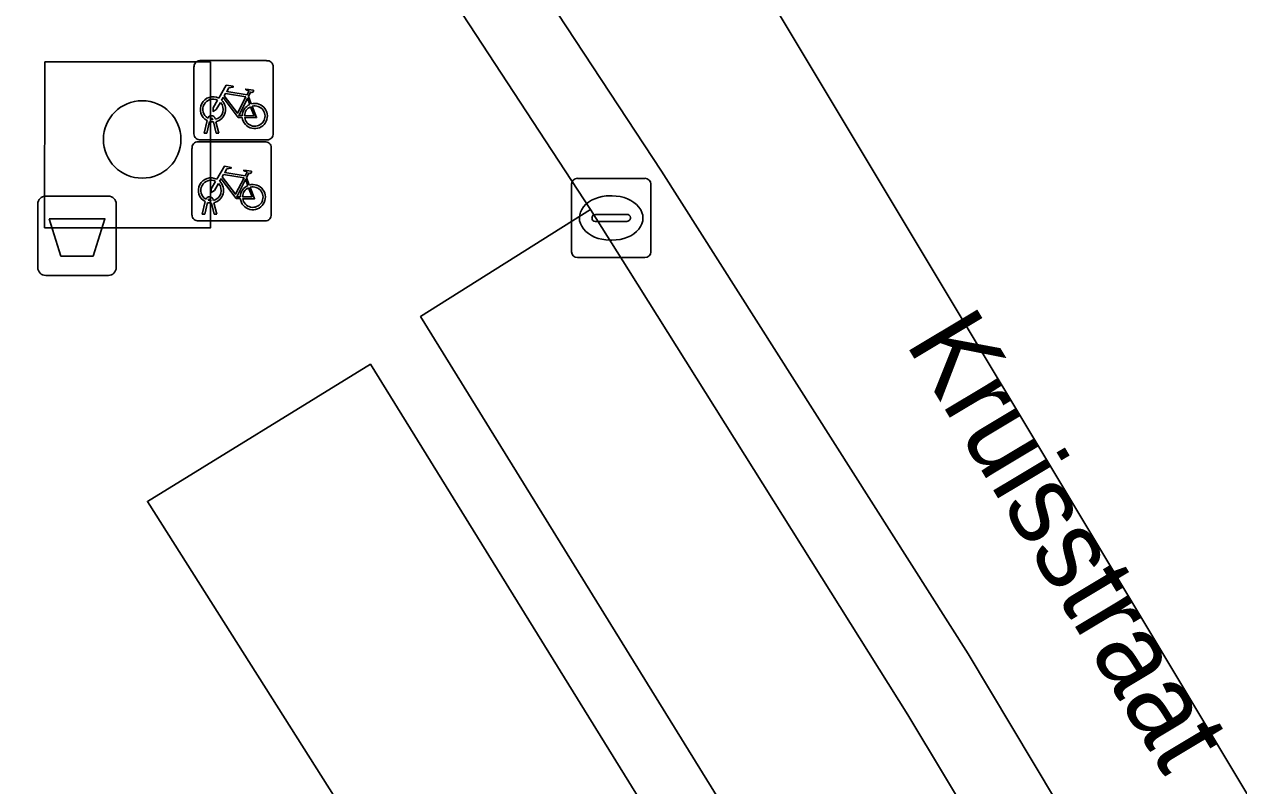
# Model space of a CAD drawing. Extents: x 160377 to 161131, y 383938 to 384853.
# Drawn here: x 161075.69 to 161091.01, y 384397.03 to 384406.63 of the extents above; entities that cross this region are included whole.
import ezdxf

# ---------------------------------------------------------------- set-up
doc = ezdxf.new("R2010")
doc.units = 0
for name, color, linetype in [('IMGEO_Afvalbak', 7, 'Continuous'), ('IMGEO_Boom', 7, 'Continuous'), ('IMGEO_Fietsenrek', 7, 'Continuous'), ('IMGEO_Fietspad_gesloten', 7, 'Continuous'), ('IMGEO_Fietspad_open', 7, 'Continuous'), ('IMGEO_Groenvoorziening', 7, 'Continuous'), ('IMGEO_Kolk', 7, 'Continuous'), ('IMGEO_Openbare_ruimte_label', 7, 'Continuous'), ('IMGEO_Parkeervlak_open', 7, 'Continuous'), ('IMGEO_Voetpad_open', 7, 'Continuous')]:
    doc.layers.add(name, color=color, linetype=linetype)

msp = doc.modelspace()

# ---------------------------------------------------------------- linework, layer by layer
at = {"layer": 'IMGEO_Afvalbak'}
for p, q in [((161075.864, 384403.567), (161075.864, 384404.367)), ((161075.864, 384404.367), (161075.864, 384403.567)), ((161075.964, 384404.467), (161076.754, 384404.467)), ((161076.754, 384404.467), (161075.964, 384404.467)), ((161076.854, 384404.367), (161076.854, 384403.567)), ((161076.854, 384403.567), (161076.854, 384404.367)), ((161076.754, 384403.467), (161075.964, 384403.467)), ((161075.964, 384403.467), (161076.754, 384403.467))]:
    msp.add_line(p, q, dxfattribs=at)
msp.add_lwpolyline([(161076.007, 384404.181), (161076.711, 384404.181), (161076.562, 384403.711), (161076.156, 384403.711), (161076.007, 384404.181)], dxfattribs=at)
for centre, start, end in [((161075.964, 384404.367), 90, 180), ((161075.964, 384404.367), 90, 180), ((161076.754, 384404.367), 0, 90), ((161076.754, 384404.367), 360, 90), ((161075.964, 384403.567), 180, 270), ((161075.964, 384403.567), 180, 270), ((161076.754, 384403.567), 270, 0), ((161076.754, 384403.567), 270, 0)]:
    msp.add_arc(centre, 0.1, start, end, dxfattribs=at)
at = {"layer": 'IMGEO_Boom'}
msp.add_circle((161077.181, 384405.182), 0.489, dxfattribs=at)
at = {"layer": 'IMGEO_Fietsenrek'}
for p, q in [((161077.909, 384406.176), (161078.75, 384406.176)), ((161078.75, 384406.176), (161077.909, 384406.176)), ((161077.834, 384405.251), (161077.834, 384406.092)), ((161077.834, 384406.092), (161077.834, 384405.251)), ((161078.834, 384406.101), (161078.834, 384405.26)), ((161078.834, 384405.26), (161078.834, 384406.101)), ((161078.521, 384405.725), (161078.557, 384405.63)), ((161077.961, 384405.26), (161078, 384405.42)), ((161078.03, 384405.408), (161077.995, 384405.26)), ((161078.072, 384405.432), (161078.071, 384405.436)), ((161078.113, 384405.26), (161078.079, 384405.402)), ((161078.103, 384405.443), (161078.104, 384405.436)), ((161078.111, 384405.406), (161078.146, 384405.26)), ((161077.995, 384405.26), (161077.961, 384405.26)), ((161078.146, 384405.26), (161078.113, 384405.26)), ((161077.884, 384405.153), (161078.725, 384405.153)), ((161078.725, 384405.153), (161077.884, 384405.153)), ((161078.759, 384405.176), (161077.918, 384405.176)), ((161077.918, 384405.176), (161078.759, 384405.176)), ((161077.809, 384404.228), (161077.809, 384405.069)), ((161077.809, 384405.069), (161077.809, 384404.228)), ((161078.809, 384405.078), (161078.809, 384404.237)), ((161078.809, 384404.237), (161078.809, 384405.078)), ((161078.496, 384404.702), (161078.532, 384404.607)), ((161077.936, 384404.237), (161077.975, 384404.397)), ((161078.005, 384404.385), (161077.97, 384404.237)), ((161078.047, 384404.409), (161078.046, 384404.413)), ((161078.088, 384404.237), (161078.054, 384404.379)), ((161078.078, 384404.42), (161078.079, 384404.413)), ((161078.086, 384404.383), (161078.121, 384404.237)), ((161077.97, 384404.237), (161077.936, 384404.237)), ((161078.121, 384404.237), (161078.088, 384404.237)), ((161078.734, 384404.153), (161077.893, 384404.153)), ((161077.893, 384404.153), (161078.734, 384404.153))]:
    msp.add_line(p, q, dxfattribs=at)
for points in [[(161078.147, 384405.702), (161078.242, 384405.866), (161078.328, 384405.852), (161078.33, 384405.843), (161078.274, 384405.832), (161078.247, 384405.787), (161078.503, 384405.746)], [(161078.443, 384405.458), (161078.393, 384405.458), (161078.202, 384405.709), (161078.183, 384405.677)], [(161078.49, 384405.721), (161078.233, 384405.762), (161078.216, 384405.733), (161078.383, 384405.513), (161078.49, 384405.721)], [(161078.503, 384405.746), (161078.528, 384405.795), (161078.522, 384405.799), (161078.499, 384405.803), (161078.487, 384405.81), (161078.486, 384405.813), (161078.488, 384405.818), (161078.583, 384405.803), (161078.585, 384405.793), (161078.575, 384405.78), (161078.563, 384405.774), (161078.549, 384405.78), (161078.521, 384405.725)], [(161078.168, 384405.65), (161078.116, 384405.56), (161078.076, 384405.535), (161078.077, 384405.582), (161078.132, 384405.676)], [(161078.538, 384405.623), (161078.508, 384405.7), (161078.399, 384405.482), (161078.442, 384405.482)], [(161078.472, 384405.482), (161078.592, 384405.481), (161078.548, 384405.595)], [(161078.568, 384405.602), (161078.623, 384405.457), (161078.473, 384405.457)], [(161078.122, 384404.679), (161078.217, 384404.843), (161078.303, 384404.829), (161078.305, 384404.82), (161078.249, 384404.809), (161078.222, 384404.764), (161078.478, 384404.723)], [(161078.478, 384404.723), (161078.503, 384404.772), (161078.497, 384404.776), (161078.474, 384404.78), (161078.462, 384404.787), (161078.461, 384404.79), (161078.463, 384404.795), (161078.558, 384404.78), (161078.56, 384404.77), (161078.55, 384404.757), (161078.538, 384404.751), (161078.524, 384404.757), (161078.496, 384404.702)], [(161078.143, 384404.627), (161078.091, 384404.537), (161078.051, 384404.512), (161078.052, 384404.559), (161078.107, 384404.653)], [(161078.418, 384404.435), (161078.368, 384404.435), (161078.177, 384404.686), (161078.158, 384404.654)], [(161078.465, 384404.698), (161078.208, 384404.739), (161078.191, 384404.71), (161078.358, 384404.49), (161078.465, 384404.698)], [(161078.513, 384404.6), (161078.483, 384404.677), (161078.374, 384404.459), (161078.417, 384404.459)], [(161078.447, 384404.459), (161078.567, 384404.458), (161078.523, 384404.572)], [(161078.543, 384404.579), (161078.598, 384404.434), (161078.448, 384404.434)]]:
    msp.add_lwpolyline(points, dxfattribs=at)
for centre, radius, start, end in [((161077.912, 384406.098), 0.0779, 92.4484, 184.2845), ((161077.912, 384406.098), 0.0779, 92.4484, 184.2845), ((161078.756, 384406.098), 0.0779, 2.4484, 94.2845), ((161078.756, 384406.098), 0.0779, 2.4484, 94.2845), ((161078.074, 384405.561), 0.159, 62.6766, 242.1369), ((161078.074, 384405.561), 0.129, 63.3192, 238.903), ((161078.074, 384405.561), 0.129, 283.6043, 43.4302), ((161078.074, 384405.561), 0.159, 283.5766, 46.6042), ((161078.601, 384405.477), 0.159, 113.3408, 178.3217), ((161078.601, 384405.477), 0.159, 187.0065, 105.7708), ((161078.601, 384405.477), 0.129, 113.923, 177.9556), ((161078.601, 384405.477), 0.129, 188.6715, 104.5883), ((161078.054, 384405.432), 0.0499, 12.8025, 158.6934), ((161078.074, 384405.561), 0.159, 253.9967, 271.7867), ((161078.054, 384405.432), 0.0174, 12.8025, 163.4502), ((161078.074, 384405.561), 0.129, 253.415, 269.0204), ((161077.912, 384405.254), 0.0779, 182.4484, 274.2845), ((161077.912, 384405.254), 0.0779, 182.4484, 274.2845), ((161078.756, 384405.254), 0.0779, 272.4484, 4.2845), ((161078.756, 384405.254), 0.0779, 272.4484, 4.2845), ((161077.887, 384405.075), 0.0779, 92.4484, 184.2845), ((161077.887, 384405.075), 0.0779, 92.4484, 184.2845), ((161078.731, 384405.075), 0.0779, 2.4484, 94.2845), ((161078.731, 384405.075), 0.0779, 2.4484, 94.2845), ((161078.049, 384404.538), 0.159, 62.6766, 242.1369), ((161078.049, 384404.538), 0.129, 63.3192, 238.903), ((161078.049, 384404.538), 0.159, 283.5766, 46.6042), ((161078.049, 384404.538), 0.129, 283.6043, 43.4302), ((161078.576, 384404.454), 0.159, 113.3408, 178.3217), ((161078.576, 384404.454), 0.159, 187.0065, 105.7708), ((161078.576, 384404.454), 0.129, 113.923, 177.9556), ((161078.576, 384404.454), 0.129, 188.6715, 104.5883), ((161078.029, 384404.409), 0.0499, 12.8025, 158.6934), ((161078.049, 384404.538), 0.159, 253.9967, 271.7867), ((161078.029, 384404.409), 0.0174, 12.8025, 163.4502), ((161078.049, 384404.538), 0.129, 253.415, 269.0204), ((161077.887, 384404.231), 0.0779, 182.4484, 274.2845), ((161077.887, 384404.231), 0.0779, 182.4484, 274.2845), ((161078.731, 384404.231), 0.0779, 272.4484, 4.2845), ((161078.731, 384404.231), 0.0779, 272.4484, 4.2845)]:
    msp.add_arc(centre, radius, start, end, dxfattribs=at)
at = {"layer": 'IMGEO_Fietspad_gesloten'}
for points in [[(161110.674, 384361.063), (161105.789, 384372.466), (161082.105, 384411.951), (161063.662, 384442.699), (161061.242, 384441.244), (161062.207, 384439.614), (161066.47, 384432.416), (161070.931, 384424.974)], [(161079.487, 384411.231), (161083.732, 384404.781), (161087.596, 384398.692), (161098.918, 384379.758)]]:
    msp.add_lwpolyline(points, dxfattribs=at)
at = {"layer": 'IMGEO_Fietspad_open'}
for points in [[(161098.918, 384379.758), (161087.596, 384398.692), (161083.732, 384404.781), (161079.487, 384411.231)], [(161078.727, 384410.572), (161082.836, 384404.298), (161083.315, 384403.535), (161086.839, 384397.924), (161088.726, 384394.782), (161089.091, 384394.175), (161095.813, 384382.982), (161099.126, 384377.372), (161104.5, 384367.801), (161104.969, 384366.918), (161106.615, 384363.683), (161108.335, 384359.994), (161109.22, 384360.398), (161107.471, 384364.156)]]:
    msp.add_lwpolyline(points, dxfattribs=at)
at = {"layer": 'IMGEO_Groenvoorziening'}
for points in [[(161078.043, 384406.16), (161075.954, 384406.16), (161075.951, 384404.068), (161078.043, 384404.068)], [(161082.799, 384391.851), (161085.515, 384393.528), (161080.059, 384402.345), (161077.247, 384400.615)]]:
    msp.add_lwpolyline(points, close=True, dxfattribs=at)
at = {"layer": 'IMGEO_Kolk'}
for p, q in [((161082.67, 384404.691), (161083.522, 384404.691)), ((161082.595, 384403.765), (161082.595, 384404.617)), ((161083.596, 384404.617), (161083.596, 384403.765)), ((161083.083, 384404.471), (161083.108, 384404.471)), ((161082.854, 384404.185), (161082.854, 384404.197)), ((161082.897, 384404.234), (161083.295, 384404.234)), ((161083.338, 384404.197), (161083.338, 384404.185)), ((161083.292, 384404.148), (161082.894, 384404.148)), ((161083.106, 384403.911), (161083.081, 384403.911)), ((161083.522, 384403.691), (161082.67, 384403.691))]:
    msp.add_line(p, q, dxfattribs=at)
for points in [[(161082.67, 384404.691), (161083.522, 384404.691)], [(161082.595, 384403.765), (161082.595, 384404.617)], [(161083.596, 384404.617), (161083.596, 384403.765)], [(161083.522, 384403.691), (161082.67, 384403.691)]]:
    msp.add_lwpolyline(points, dxfattribs=at)
for centre, radius, start, end in [((161082.672, 384404.615), 0.0765, 91.552, 178.448), ((161082.672, 384404.615), 0.0765, 91.552, 178.448), ((161083.52, 384404.615), 0.0765, 1.552, 88.448), ((161083.52, 384404.615), 0.0765, 1.552, 88.448), ((161082.894, 384404.194), 0.0403, 85.8775, 175.7526), ((161082.891, 384404.184), 0.0366, 178.938, 274.7102), ((161083.295, 384404.191), 0.043, 264.8664, 352.4533), ((161083.299, 384404.196), 0.0386, 1.7309, 96.639), ((161082.672, 384403.767), 0.0765, 181.552, 268.448), ((161082.672, 384403.767), 0.0765, 181.552, 268.448), ((161083.52, 384403.767), 0.0765, 271.552, 358.448), ((161083.52, 384403.767), 0.0765, 271.552, 358.448)]:
    msp.add_arc(centre, radius, start, end, dxfattribs=at)
for centre, major_axis, ratio, start_param, end_param in [((161083.082, 384404.191), (-0.387, 0.002), 0.722429, 4.712389, 7.853982), ((161083.107, 384404.191), (-0.39, 0.002), 0.717154, 1.570796, 4.712389)]:
    msp.add_ellipse(centre, major_axis=major_axis, ratio=ratio, start_param=start_param, end_param=end_param, dxfattribs=at)
at = {"layer": 'IMGEO_Parkeervlak_open'}
msp.add_lwpolyline([(161083.315, 384403.535), (161082.836, 384404.298), (161080.691, 384402.946), (161086.524, 384393.501), (161088.726, 384394.782), (161086.839, 384397.924)], close=True, dxfattribs=at)
at = {"layer": 'IMGEO_Voetpad_open'}
msp.add_lwpolyline([(161099.126, 384377.372), (161095.813, 384382.982), (161089.091, 384394.175), (161088.726, 384394.782), (161086.524, 384393.501), (161080.691, 384402.946), (161082.836, 384404.298), (161078.727, 384410.572)], dxfattribs=at)
for points in [[(161078.043, 384406.16), (161078.043, 384404.068), (161075.951, 384404.068), (161075.954, 384406.16)], [(161082.799, 384391.851), (161077.247, 384400.615), (161080.059, 384402.345), (161085.515, 384393.528)]]:
    msp.add_lwpolyline(points, close=True, dxfattribs=at)

# ---------------------------------------------------------------- texts
at = {"layer": 'IMGEO_Openbare_ruimte_label'}
msp.add_text('Kruisstraat', height=1, rotation=300.9245, dxfattribs=at).set_placement((161086.799, 384402.616))

doc.saveas('drawing.dxf')
